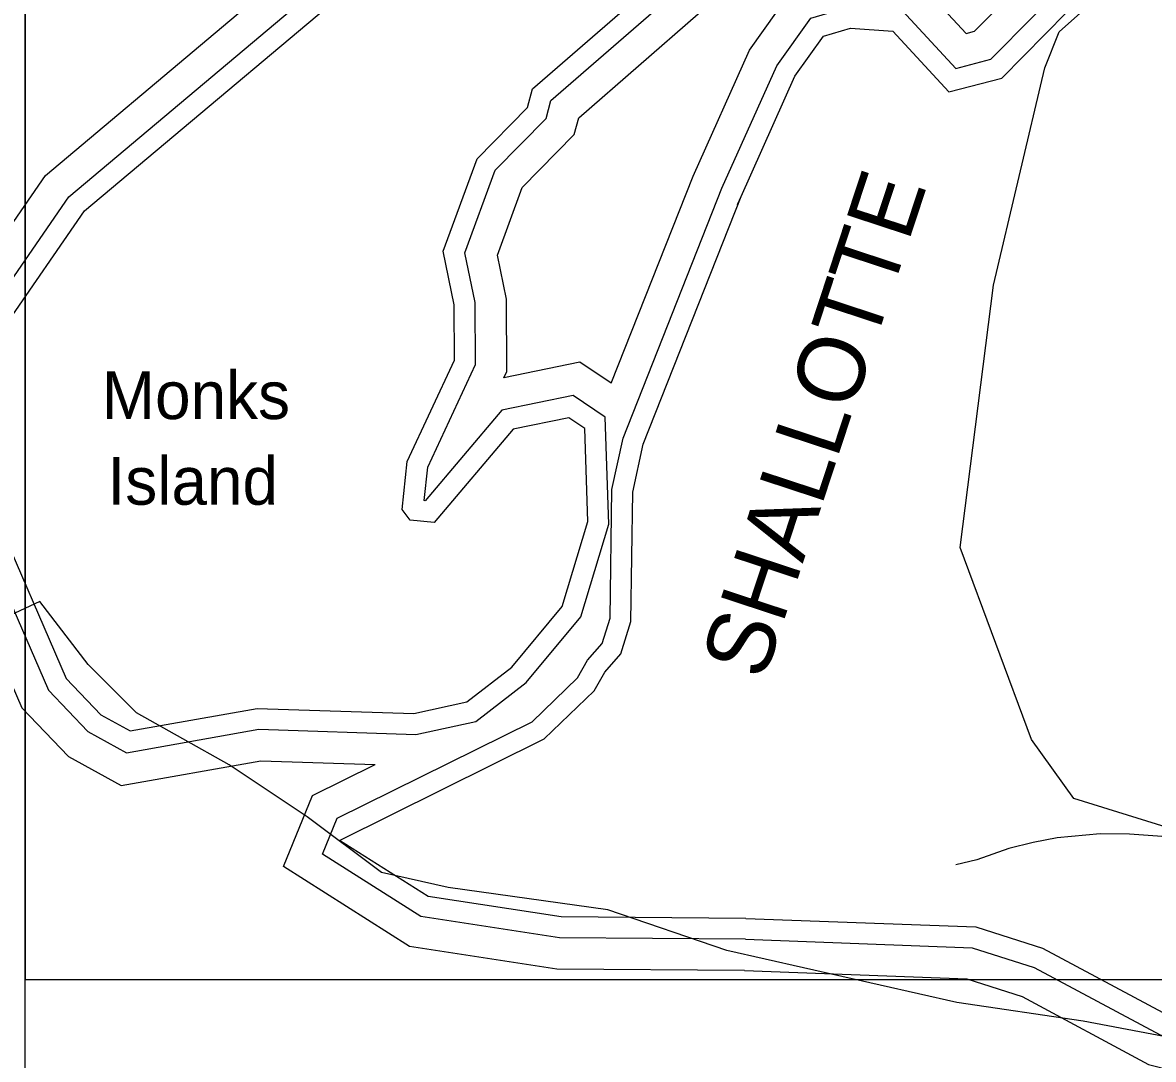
# Model space of a CAD drawing. Extents: x 2104537 to 2336408, y 34176 to 229611.
# Drawn here: x 2187492 to 2191042, y 55714 to 58970 of the extents above; entities that cross this region are included whole.
import ezdxf

# ---------------------------------------------------------------- set-up
doc = ezdxf.new("R2010")
doc.units = 0
for name, color, linetype in [('Exist Boundary Political City Limit New', 7, 'Continuous'), ('Exist Boundary Political CountyLine', 7, 'Continuous'), ('Exist Hydrographic Buffer Line', 7, 'Continuous'), ('Exist Hydrographic Creek Single Shore', 7, 'Continuous'), ('Exist Hydrographic Island Label', 7, 'Continuous'), ('Exist Hydrographic Island Shore', 7, 'Continuous'), ('Exist Hydrographic Lake Shore', 7, 'Continuous'), ('Exist Hydrographic Misc Water Feature', 7, 'Continuous'), ('Exist Hydrographic River Shore Label', 7, 'Continuous'), ('Exist Road Non-System Type 51', 7, 'Continuous'), ('Map Preparation Boundary City Limit Buffer Line', 7, 'Continuous'), ('Map Preparation Inset Cut Line', 7, 'Continuous')]:
    doc.layers.add(name, color=color, linetype=linetype)

msp = doc.modelspace()

# ---------------------------------------------------------------- linework, layer by layer
at = {"layer": 'Exist Boundary Political City Limit New'}
for points in [[(2190435.2, 57321.5), (2190540.2, 58145), (2190701.5, 58827.2), (2190746.5, 58940.8), (2190860.5, 59043.3), (2191017.2, 59149.3), (2191214, 59250.7), (2191462.8, 59339.5), (2191837.2, 59387.5), (2192241.2, 59378.3), (2192516.2, 59324.1), (2192761.5, 59327.3), (2202125.8, 60433.4), (2206426.8, 60920)], [(2207092.2, 58598.4), (2203629, 58147.7), (2203449.2, 58128.1), (2202312.8, 57982.7), (2198924.2, 57549.3), (2197709.8, 57326.3), (2197185, 57245.2), (2196877.2, 57173.3), (2196086.2, 57028), (2194751.5, 56573.8), (2194115.2, 56450), (2193378.5, 56219.9), (2191907.2, 56186.6), (2190791.8, 56532.8), (2190659.5, 56718.6), (2190435.2, 57321.5)]]:
    msp.add_lwpolyline(points, dxfattribs=at)
at = {"layer": 'Exist Boundary Political CountyLine'}
msp.add_lwpolyline([(2194294.6, 56382), (2193688.5, 56102), (2193432.1, 56043.7), (2193140.7, 56043.7), (2192779.4, 55997), (2192441.4, 55962), (2192115.1, 55938.7), (2191847, 55833.7), (2191567.3, 55740.4), (2191252.6, 55752), (2190821.3, 55833.7), (2190425, 55892), (2189702.4, 56055.3), (2189329.4, 56183.7), (2188828.3, 56253.7), (2188618.5, 56300.3), (2188385.4, 56475.3), (2188140.6, 56638.6), (2187849.2, 56801.9), (2187697.7, 56953.6), (2187546.2, 57151.9), (2186520.5, 56673.6)], dxfattribs=at)
at = {"layer": 'Exist Hydrographic Buffer Line'}
for points in [[(2187276.8, 58073.1), (2187564.3, 58489.6), (2188629.7, 59386), (2189486.6, 59870.7), (2189700, 59942.5)], [(2187373.9, 58040.6), (2187637.7, 58422.8), (2188686.1, 59304.8), (2189526.9, 59780.4), (2189723.8, 59846.7)], [(2189596.9, 58487.4), (2189773.6, 58883), (2189906.1, 59068.8), (2190072.8, 59117.7), (2190299.8, 59102.1), (2190453.7, 58935.7), (2190480.7, 58942.7), (2190735.3, 59201), (2191274.1, 59537.4)], [(2189687.6, 58449.3), (2189859.4, 58833.9), (2189966.5, 58983.9), (2190083.6, 59018.3), (2190254.1, 59006.5), (2190421.3, 58825.8), (2190531.7, 58854.2), (2190797.3, 59123.6), (2191297.2, 59435.8)], [(2187335.2, 57421.8), (2187573.2, 56872.6), (2187697.1, 56743.3), (2187818.2, 56676.2), (2188233.4, 56750.1), (2188726.6, 56734), (2188915.1, 56775.1), (2189073.4, 56897.4), (2189244.6, 57103.7), (2189332.6, 57394.3), (2189321, 57730.7), (2189220.4, 57798.7), (2188996.2, 57752.5), (2188755.9, 57468), (2188752.7, 57468.4), (2188763.8, 57573.2), (2188913.4, 57895.3), (2188912.3, 58090.3), (2188880.7, 58246.4), (2188975.5, 58505.7), (2189135.4, 58668.8), (2189150.7, 58724.8), (2189559.4, 59080.9), (2189763.6, 59172.7)], [(2189339.9, 57836.8), (2189241.1, 57903.4), (2189003, 57854.4), (2189012, 57873.9), (2189010.7, 58100.5), (2188982.6, 58238.7), (2189060.6, 58451.9), (2189223.6, 58618.2), (2189237.8, 58670.2), (2189613, 58997.1), (2189794.3, 59078.6)], [(2190473.3, 56064.1), (2190668, 56002.3), (2191062.7, 55790.4), (2191496, 55679.8), (2192558.7, 55695.9), (2193066.5, 55766.2), (2193316.2, 55838.8), (2193544.2, 56018), (2194287.6, 56359), (2195087.9, 56587.6), (2196285.3, 56856.4), (2197230, 57103.1), (2198783.7, 57289.2), (2202279, 57812.3), (2204270.7, 58010.4), (2204612.5, 58079.4), (2208395.3, 58553.7), (2209303.3, 58585.5), (2209971.2, 58691.1), (2210712.4, 58762.2), (2211893.2, 58952.5), (2213341.5, 59039.4)], [(2189339.9, 57836.8), (2189596.9, 58487.4)], [(2189265.8, 56967.3), (2189311.1, 57020.1), (2189336.1, 57099.2), (2189342.2, 57502.9), (2189377.8, 57664.8), (2189687.6, 58449.3)], [(2187276.8, 58073.1), (2187268.7, 57886.3), (2187234.4, 57774.6), (2187236.9, 57401), (2187489.9, 56817.3), (2187636.3, 56664.4), (2187801.1, 56573.2), (2188240.5, 56651.4), (2188598.7, 56639.7)], [(2189761, 56090.8), (2189177.3, 56095.5), (2188742.2, 56162.1), (2188433.2, 56357.9), (2188479.4, 56470.7), (2189091.5, 56774.1), (2189234.3, 56911.6), (2189265.8, 56967.3)], [(2189761, 56090.8), (2190473.3, 56064.1)]]:
    msp.add_lwpolyline(points, dxfattribs=at)
at = {"layer": 'Exist Hydrographic Creek Single Shore'}
for points in [[(2189748.1, 58423.8), (2189916.7, 58801.1), (2190006.7, 58927.4), (2190090.8, 58952), (2190223.6, 58942.9), (2190399.8, 58752.5), (2190565.7, 58795.2), (2190838.6, 59072.1), (2191312.7, 59368.1)], [(2190540.2, 56111.7), (2190693.6, 56063), (2191086.7, 55852), (2191503.8, 55745.6), (2192553.6, 55761.4), (2193052.7, 55830.6), (2193285.7, 55898.3), (2193509.8, 56074.4), (2194264.8, 56420.7), (2195071.7, 56651.3), (2196269.8, 56920.2), (2197217.8, 57167.7), (2198774.9, 57354.2), (2202270.9, 57877.5), (2204260.9, 58075.4), (2204601.9, 58144.2), (2208390, 58619.2), (2209297, 58651), (2209963, 58756.2), (2210704, 58827.3), (2211886, 59017.8), (2213335.1, 59104.7)], [(2190456.3, 55966.3), (2190629.5, 55911.3), (2191026.7, 55698), (2191484.4, 55581.2), (2192566.2, 55597.6), (2193087.1, 55669.7), (2193362, 55749.6), (2193595.9, 55933.4), (2194321.9, 56266.4), (2195112.2, 56492.2), (2196308.5, 56760.7), (2197248.4, 57006.1), (2198796.8, 57191.6), (2202291.1, 57714.6), (2204285.3, 57912.9), (2204628.4, 57982.2), (2208403.1, 58455.5), (2209312.7, 58487.4), (2209983.6, 58593.4), (2210724.9, 58664.5), (2211904, 58854.5), (2213351.2, 58941.3)], [(2189319.8, 56929.4), (2189369.6, 56987.5), (2189401.6, 57088.6), (2189407.7, 57495.3), (2189440.7, 57645.6), (2189748.1, 58423.8)], [(2188487.2, 56401.3), (2189129.7, 56719.8), (2189286.8, 56871), (2189319.8, 56929.4)], [(2189758.7, 55992.4), (2189169.5, 55997.1), (2188706.9, 56067.9), (2188310.8, 56318.9), (2188402.4, 56542.4), (2188598.7, 56639.7)], [(2189762.5, 56156.4), (2190484.7, 56129.4), (2190540.2, 56111.7)], [(2189758.7, 55992.4), (2190456.3, 55966.3)]]:
    msp.add_lwpolyline(points, dxfattribs=at)
at = {"layer": 'Exist Hydrographic Island Shore'}
for points in [[(2187438.6, 58018.8), (2187686.7, 58378.2), (2188723.7, 59250.7), (2189553.7, 59720.2), (2189739.7, 59782.8)], [(2187400.7, 57435.6), (2187628.7, 56909.5), (2187737.6, 56795.8), (2187829.7, 56744.9), (2188228.7, 56815.9), (2188720.6, 56799.9), (2188886.7, 56836), (2189027.6, 56944.9), (2189185.7, 57135.4), (2189266.7, 57402.9), (2189256.6, 57695.1), (2189206.6, 57728.8), (2189031.7, 57692.8), (2188783.6, 57399.1), (2188708.7, 57407.1), (2188683.7, 57440.4), (2188699.7, 57591), (2188847.7, 57909.7), (2188846.7, 58083.6), (2188812.7, 58251.5), (2188918.7, 58541.5), (2189076.6, 58702.5), (2189092.6, 58761.2), (2189523.6, 59136.8)]]:
    msp.add_lwpolyline(points, dxfattribs=at)
at = {"layer": 'Exist Hydrographic Lake Shore'}
msp.add_lwpolyline([(2189762.5, 56156.4), (2189182.6, 56161), (2188765.7, 56224.8), (2188487.2, 56401.3)], dxfattribs=at)
at = {"layer": 'Exist Hydrographic Misc Water Feature'}
msp.add_line((2189736.6, 58397.8), (2189748.1, 58423.8), dxfattribs=at)
at = {"layer": 'Exist Road Non-System Type 51'}
msp.add_lwpolyline([(2191156.6, 56407.7), (2190967.2, 56420.6), (2190875, 56421.4), (2190739.3, 56409.5), (2190663.9, 56394.6), (2190587.7, 56375.7), (2190488, 56340.6), (2190422, 56324.1)], dxfattribs=at)
at = {"layer": 'Map Preparation Boundary City Limit Buffer Line'}
for points in [[(2190435.2, 57321.5), (2190540.2, 58145), (2190701.5, 58827.2), (2190746.5, 58940.8), (2190860.5, 59043.3), (2191017.2, 59149.3), (2191214, 59250.7), (2191462.8, 59339.5), (2191837.2, 59387.5), (2192241.2, 59378.3), (2192516.2, 59324.1), (2192761.5, 59327.3), (2202125.8, 60433.4), (2206426.8, 60920)], [(2207092.2, 58598.4), (2203629, 58147.7), (2203449.2, 58128.1), (2202312.8, 57982.7), (2198924.2, 57549.3), (2197709.8, 57326.3), (2197185, 57245.2), (2196877.2, 57173.3), (2196086.2, 57028), (2194751.5, 56573.8), (2194115.2, 56450), (2193378.5, 56219.9), (2191907.2, 56186.6), (2190791.8, 56532.8), (2190659.5, 56718.6), (2190435.2, 57321.5)]]:
    msp.add_lwpolyline(points, dxfattribs=at)
at = {"layer": 'Map Preparation Inset Cut Line'}
for points in [[(2262949.2, 100213), (2187500, 100213), (2187500, 55964.5), (2244094.4, 55964.5), (2244094.4, 70118.4), (2262949.2, 70118.4)], [(2116896.5, 80445.9), (2116896.5, 37235.7), (2173491, 37235.7), (2173491, 50351.3), (2187500, 54765.8), (2187500, 55964.5), (2187500, 80446.6)]]:
    msp.add_lwpolyline(points, close=True, dxfattribs=at)

# ---------------------------------------------------------------- texts
at = {"layer": 'Exist Hydrographic Island Label'}
for s, p in [('Monks', (2187740.8, 57724.4)), ('Island', (2187758.8, 57455.4))]:
    msp.add_text(s, height=150, dxfattribs=at).set_placement(p)
at = {"layer": 'Exist Hydrographic River Shore Label'}
msp.add_text('SHALLOTTE', height=210, rotation=71.7755, dxfattribs=at).set_placement((2189818.8, 56898.9))

doc.saveas('drawing.dxf')
